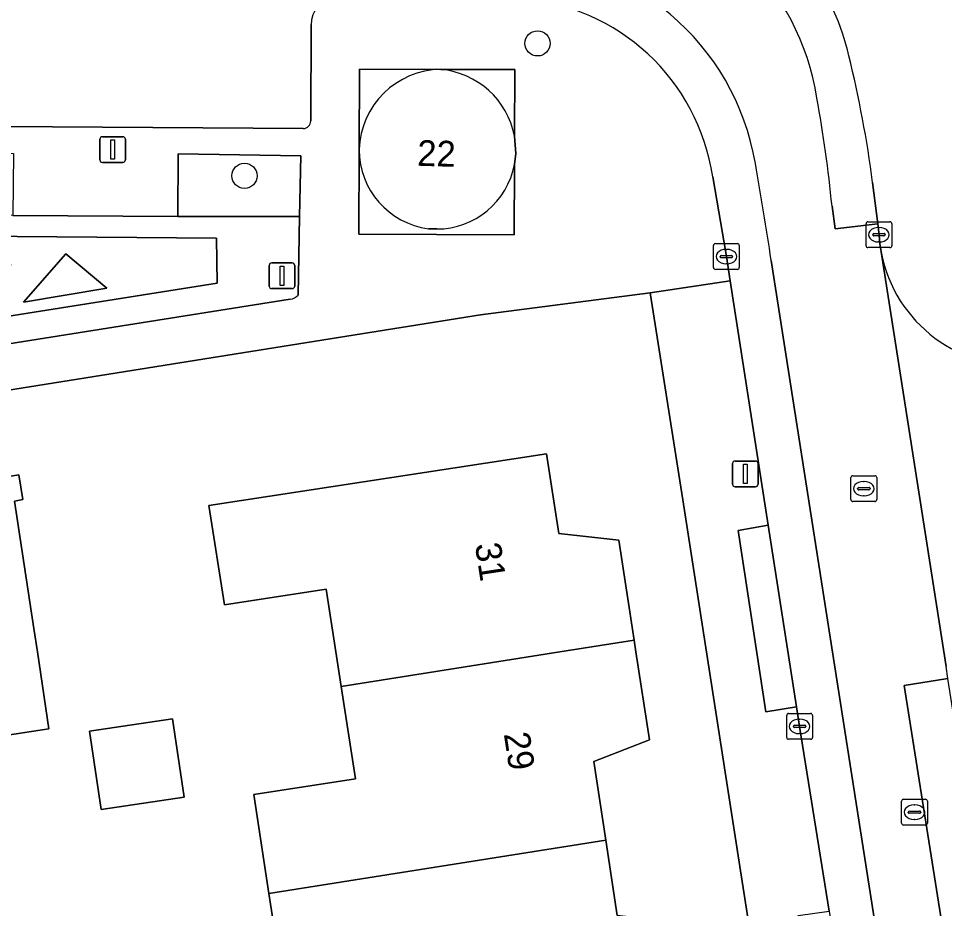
# Model space of a CAD drawing. Extents: x 160077 to 160948, y 386481 to 387498.
# Drawn here: x 160583.88 to 160619.79, y 387240.05 to 387274.55 of the extents above; entities that cross this region are included whole.
import ezdxf

# ---------------------------------------------------------------- set-up
doc = ezdxf.new("R2010")
doc.units = 0
for name, color, linetype in [('IMGEO_Boom', 7, 'Continuous'), ('IMGEO_Erf', 7, 'Continuous'), ('IMGEO_Groenvoorziening', 7, 'Continuous'), ('IMGEO_Kolk', 7, 'Continuous'), ('IMGEO_Lichtmast', 7, 'Continuous'), ('IMGEO_Pand', 7, 'Continuous'), ('IMGEO_Pand_nummerreeks', 7, 'Continuous'), ('IMGEO_Parkeervlak_open', 7, 'Continuous'), ('IMGEO_Rijbaan_lokaal_gesloten', 7, 'Continuous'), ('IMGEO_Rijbaan_lokaal_open', 7, 'Continuous'), ('IMGEO_Rioolput', 7, 'Continuous'), ('IMGEO_Voetpad_open', 7, 'Continuous')]:
    doc.layers.add(name, color=color, linetype=linetype)

msp = doc.modelspace()

# ---------------------------------------------------------------- linework, layer by layer
at = {"layer": 'IMGEO_Boom'}
for centre in [(160604.009, 387273.586), (160592.643, 387268.453)]:
    msp.add_circle(centre, 0.489, dxfattribs=at)
at = {"layer": 'IMGEO_Erf'}
for points in [[(160617.096, 387208.213), (160611.942, 387241.099), (160609.639, 387255.887), (160608.377, 387263.92), (160601.803, 387263.06), (160547.768, 387254.443)], [(160593.594, 387240.633), (160593, 387244.467), (160596.953, 387245.08), (160596.398, 387248.659), (160596.19, 387250), (160595.813, 387252.432), (160591.862, 387251.819), (160591.267, 387255.678), (160604.36, 387257.678), (160604.832, 387254.586), (160607.165, 387254.326), (160607.756, 387250.455), (160607.826, 387250), (160608.347, 387246.59), (160606.188, 387245.754), (160606.655, 387242.697), (160607.101, 387239.772)], [(160581.827, 387256.51), (160583.898, 387256.858), (160584.043, 387255.899), (160583.73, 387255.846), (160584.478, 387250.903), (160584.612, 387250), (160585.055, 387247.015), (160581.406, 387246.462)], [(160594.158, 387236.996), (160593.594, 387240.633)]]:
    msp.add_lwpolyline(points, dxfattribs=at)
msp.add_lwpolyline([(160586.629, 387246.924), (160589.858, 387247.403), (160590.309, 387244.364), (160587.08, 387243.885)], close=True, dxfattribs=at)
at = {"layer": 'IMGEO_Groenvoorziening'}
for points in [[(160594.828, 387269.23), (160590.077, 387269.303), (160590.061, 387266.879), (160594.782, 387266.871)], [(160582.262, 387266.112), (160591.556, 387266.032), (160591.588, 387264.287), (160568.08, 387260.575), (160569.318, 387266.222), (160571.616, 387266.203), (160575.649, 387266.168)], [(160582.262, 387266.112), (160583.593, 387264.985), (160578.296, 387263.653), (160575.672, 387266.147), (160572.744, 387264.7), (160575.091, 387262.447), (160571.094, 387263.526), (160571.616, 387266.203), (160569.318, 387266.222), (160568.08, 387260.575), (160591.588, 387264.287), (160591.556, 387266.032)], [(160585.719, 387265.429), (160584.069, 387263.558), (160587.305, 387264.097)], [(160585.719, 387265.429), (160587.305, 387264.097), (160584.069, 387263.558)]]:
    msp.add_lwpolyline(points, close=True, dxfattribs=at)
for points in [[(160594.782, 387266.871), (160590.061, 387266.879), (160583.656, 387266.918), (160580.641, 387266.933), (160573.408, 387266.975), (160571.113, 387267.009), (160568.508, 387267.023), (160565.497, 387259.084), (160594.42, 387263.666)], [(160594.723, 387263.826), (160594.782, 387266.871)]]:
    msp.add_lwpolyline(points, dxfattribs=at)
msp.add_arc((160594.333, 387264.198), 0.539, 279.29, 316.3829, dxfattribs=at)
at = {"layer": 'IMGEO_Kolk'}
for p, q in [((160616.749, 387265.742), (160616.749, 387266.594)), ((160616.824, 387266.668), (160617.676, 387266.668)), ((160617.237, 387266.448), (160617.262, 387266.448)), ((160617.75, 387266.594), (160617.75, 387265.742)), ((160617.008, 387266.162), (160617.008, 387266.174)), ((160617.446, 387266.125), (160617.048, 387266.125)), ((160617.051, 387266.211), (160617.449, 387266.211)), ((160617.492, 387266.174), (160617.492, 387266.162)), ((160610.832, 387264.896), (160610.832, 387265.748)), ((160610.907, 387265.822), (160611.759, 387265.822)), ((160611.833, 387265.748), (160611.833, 387264.896)), ((160617.676, 387265.668), (160616.824, 387265.668)), ((160617.26, 387265.888), (160617.235, 387265.888)), ((160611.091, 387265.316), (160611.091, 387265.328)), ((160611.529, 387265.279), (160611.131, 387265.279)), ((160611.134, 387265.365), (160611.532, 387265.365)), ((160611.32, 387265.602), (160611.345, 387265.602)), ((160611.575, 387265.328), (160611.575, 387265.316)), ((160611.343, 387265.042), (160611.318, 387265.042)), ((160611.759, 387264.822), (160610.907, 387264.822)), ((160613.672, 387246.682), (160613.672, 387247.534)), ((160613.747, 387247.608), (160614.599, 387247.608)), ((160614.16, 387247.388), (160614.185, 387247.388)), ((160614.673, 387247.534), (160614.673, 387246.682)), ((160613.931, 387247.102), (160613.931, 387247.114)), ((160614.369, 387247.065), (160613.971, 387247.065)), ((160613.974, 387247.151), (160614.372, 387247.151)), ((160614.415, 387247.114), (160614.415, 387247.102)), ((160614.599, 387246.608), (160613.747, 387246.608)), ((160614.183, 387246.828), (160614.158, 387246.828))]:
    msp.add_line(p, q, dxfattribs=at)
for points in [[(160616.749, 387265.742), (160616.749, 387266.594)], [(160616.824, 387266.668), (160617.676, 387266.668)], [(160617.75, 387266.594), (160617.75, 387265.742)], [(160610.832, 387264.896), (160610.832, 387265.748)], [(160610.907, 387265.822), (160611.759, 387265.822)], [(160611.833, 387265.748), (160611.833, 387264.896)], [(160617.676, 387265.668), (160616.824, 387265.668)], [(160611.759, 387264.822), (160610.907, 387264.822)], [(160613.672, 387246.682), (160613.672, 387247.534)], [(160613.747, 387247.608), (160614.599, 387247.608)], [(160614.673, 387247.534), (160614.673, 387246.682)], [(160614.599, 387246.608), (160613.747, 387246.608)]]:
    msp.add_lwpolyline(points, dxfattribs=at)
for centre, radius, start, end in [((160616.826, 387266.592), 0.0765, 91.552, 178.448), ((160616.826, 387266.592), 0.0765, 91.552, 178.448), ((160617.674, 387266.592), 0.0765, 1.552, 88.448), ((160617.674, 387266.592), 0.0765, 1.552, 88.448), ((160617.048, 387266.171), 0.0403, 85.8775, 175.7526), ((160617.045, 387266.161), 0.0366, 178.938, 274.7102), ((160617.449, 387266.168), 0.043, 264.8664, 352.4533), ((160617.453, 387266.173), 0.0386, 1.7309, 96.639), ((160610.909, 387265.746), 0.0765, 91.552, 178.448), ((160610.909, 387265.746), 0.0765, 91.552, 178.448), ((160611.757, 387265.746), 0.0765, 1.552, 88.448), ((160611.757, 387265.746), 0.0765, 1.552, 88.448), ((160616.826, 387265.744), 0.0765, 181.552, 268.448), ((160616.826, 387265.744), 0.0765, 181.552, 268.448), ((160617.674, 387265.744), 0.0765, 271.552, 358.448), ((160617.674, 387265.744), 0.0765, 271.552, 358.448), ((160611.131, 387265.325), 0.0403, 85.8775, 175.7526), ((160611.128, 387265.315), 0.0366, 178.938, 274.7102), ((160611.532, 387265.322), 0.043, 264.8664, 352.4533), ((160611.536, 387265.327), 0.0386, 1.7309, 96.639), ((160610.909, 387264.898), 0.0765, 181.552, 268.448), ((160610.909, 387264.898), 0.0765, 181.552, 268.448), ((160611.757, 387264.898), 0.0765, 271.552, 358.448), ((160611.757, 387264.898), 0.0765, 271.552, 358.448), ((160613.749, 387247.532), 0.0765, 91.552, 178.448), ((160613.749, 387247.532), 0.0765, 91.552, 178.448), ((160614.597, 387247.532), 0.0765, 1.552, 88.448), ((160614.597, 387247.532), 0.0765, 1.552, 88.448), ((160613.971, 387247.111), 0.0403, 85.8775, 175.7526), ((160613.968, 387247.101), 0.0366, 178.938, 274.7102), ((160614.372, 387247.108), 0.043, 264.8664, 352.4533), ((160614.376, 387247.113), 0.0386, 1.7309, 96.639), ((160613.749, 387246.684), 0.0765, 181.552, 268.448), ((160613.749, 387246.684), 0.0765, 181.552, 268.448), ((160614.597, 387246.684), 0.0765, 271.552, 358.448), ((160614.597, 387246.684), 0.0765, 271.552, 358.448)]:
    msp.add_arc(centre, radius, start, end, dxfattribs=at)
for centre, major_axis, ratio, start_param, end_param in [((160617.236, 387266.168), (-0.387, 0.002), 0.722429, 4.712389, 7.853982), ((160617.261, 387266.168), (-0.39, 0.002), 0.717154, 1.570796, 4.712389), ((160611.319, 387265.322), (-0.387, 0.002), 0.722429, 4.712389, 7.853982), ((160611.344, 387265.322), (-0.39, 0.002), 0.717154, 1.570796, 4.712389), ((160614.159, 387247.108), (-0.387, 0.002), 0.722429, 4.712389, 7.853982), ((160614.184, 387247.108), (-0.39, 0.002), 0.717154, 1.570796, 4.712389)]:
    msp.add_ellipse(centre, major_axis=major_axis, ratio=ratio, start_param=start_param, end_param=end_param, dxfattribs=at)
at = {"layer": 'IMGEO_Lichtmast'}
for p, q in [((160587.134, 387269.968), (160587.924, 387269.968)), ((160587.924, 387269.968), (160587.134, 387269.968)), ((160587.034, 387269.068), (160587.034, 387269.868)), ((160587.034, 387269.868), (160587.034, 387269.068)), ((160588.024, 387269.868), (160588.024, 387269.068)), ((160588.024, 387269.068), (160588.024, 387269.868)), ((160587.924, 387268.968), (160587.134, 387268.968)), ((160587.134, 387268.968), (160587.924, 387268.968)), ((160593.602, 387264.179), (160593.602, 387264.979)), ((160593.602, 387264.979), (160593.602, 387264.179)), ((160593.702, 387265.079), (160594.492, 387265.079)), ((160594.492, 387265.079), (160593.702, 387265.079)), ((160594.592, 387264.979), (160594.592, 387264.179)), ((160594.592, 387264.179), (160594.592, 387264.979)), ((160594.492, 387264.079), (160593.702, 387264.079)), ((160593.702, 387264.079), (160594.492, 387264.079)), ((160611.671, 387257.394), (160612.461, 387257.394)), ((160612.461, 387257.394), (160611.671, 387257.394)), ((160611.571, 387256.494), (160611.571, 387257.294)), ((160611.571, 387257.294), (160611.571, 387256.494)), ((160612.561, 387257.294), (160612.561, 387256.494)), ((160612.561, 387256.494), (160612.561, 387257.294)), ((160612.461, 387256.394), (160611.671, 387256.394)), ((160611.671, 387256.394), (160612.461, 387256.394))]:
    msp.add_line(p, q, dxfattribs=at)
for points in [[(160587.454, 387269.843), (160587.604, 387269.843), (160587.604, 387269.093), (160587.454, 387269.093), (160587.454, 387269.843)], [(160594.022, 387264.954), (160594.172, 387264.954), (160594.172, 387264.204), (160594.022, 387264.204), (160594.022, 387264.954)], [(160611.991, 387257.269), (160612.141, 387257.269), (160612.141, 387256.519), (160611.991, 387256.519), (160611.991, 387257.269)]]:
    msp.add_lwpolyline(points, dxfattribs=at)
for centre, start, end in [((160587.134, 387269.868), 90, 180), ((160587.134, 387269.868), 90, 180), ((160587.924, 387269.868), 0, 90), ((160587.924, 387269.868), 360, 90), ((160587.134, 387269.068), 180, 270), ((160587.134, 387269.068), 180, 270), ((160587.924, 387269.068), 270, 0), ((160587.924, 387269.068), 270, 0), ((160593.702, 387264.979), 90, 180), ((160593.702, 387264.979), 90, 180), ((160594.492, 387264.979), 0, 90), ((160594.492, 387264.979), 360, 90), ((160593.702, 387264.179), 180, 270), ((160593.702, 387264.179), 180, 270), ((160594.492, 387264.179), 270, 0), ((160594.492, 387264.179), 270, 0), ((160611.671, 387257.294), 90, 180), ((160611.671, 387257.294), 90, 180), ((160612.461, 387257.294), 0, 90), ((160612.461, 387257.294), 360, 90), ((160611.671, 387256.494), 180, 270), ((160611.671, 387256.494), 180, 270), ((160612.461, 387256.494), 270, 0), ((160612.461, 387256.494), 270, 0)]:
    msp.add_arc(centre, 0.1, start, end, dxfattribs=at)
at = {"layer": 'IMGEO_Pand'}
for points in [[(160603.113, 387268.895), (160603.161, 387269.313), (160603.117, 387269.994)], [(160599.778, 387266.398), (160600.101, 387266.391)]]:
    msp.add_lwpolyline(points, dxfattribs=at)
for points in [[(160607.756, 387250.455), (160607.165, 387254.326), (160604.832, 387254.586), (160604.36, 387257.678), (160591.267, 387255.678), (160591.862, 387251.819), (160595.813, 387252.432), (160596.19, 387250), (160596.398, 387248.659), (160604.877, 387250)], [(160578.278, 387244.451), (160581.633, 387244.959), (160581.406, 387246.462), (160585.055, 387247.015), (160584.612, 387250), (160584.478, 387250.903), (160583.73, 387255.846), (160584.043, 387255.899), (160583.898, 387256.858), (160581.827, 387256.51), (160581.91, 387256.017), (160576.488, 387255.106), (160577.346, 387250)], [(160604.877, 387250), (160596.398, 387248.659), (160596.953, 387245.08), (160593, 387244.467), (160593.594, 387240.633), (160606.655, 387242.697), (160606.188, 387245.754), (160608.347, 387246.59), (160607.826, 387250), (160607.756, 387250.455)], [(160586.629, 387246.924), (160587.08, 387243.885), (160590.309, 387244.364), (160589.858, 387247.403)], [(160610.014, 387235.644), (160609.424, 387239.507), (160607.101, 387239.772), (160606.655, 387242.697), (160593.594, 387240.633), (160594.158, 387236.996), (160598.112, 387237.609), (160598.694, 387233.855)]]:
    msp.add_lwpolyline(points, close=True, dxfattribs=at)
for centre, radius, start, end in [((160600.299, 387269.367), 3.212, 90.8158, 178.2351), ((160599.96, 387269.375), 3.217, 11.0883, 84.7739), ((160600.192, 387269.474), 3.104, 180.1534, 262.3347), ((160600.1, 387269.456), 3.065, 270.0248, 349.4515)]:
    msp.add_arc(centre, radius, start, end, dxfattribs=at)
at = {"layer": 'IMGEO_Parkeervlak_open'}
for points in [[(160595.211, 387270.579), (160595.235, 387274.312)], [(160557.949, 387270.53), (160594.923, 387270.287)]]:
    msp.add_lwpolyline(points, dxfattribs=at)
for centre, radius, start, end in [((160596.203, 387274.358), 0.969, 94.0776, 182.7467), ((160594.923, 387270.575), 0.288, 270.0825, 0.7078)]:
    msp.add_arc(centre, radius, start, end, dxfattribs=at)
at = {"layer": 'IMGEO_Rijbaan_lokaal_gesloten'}
for points in [[(160610.804, 387268.417), (160611.333, 387265.322), (160611.479, 387264.385), (160612.959, 387254.909), (160614.056, 387247.872), (160614.173, 387247.108), (160615.315, 387239.952), (160616.364, 387232.989), (160616.416, 387232.771), (160617.616, 387225.297), (160618.692, 387218.351), (160618.886, 387217.164), (160618.981, 387216.389), (160620.668, 387216.657), (160613.072, 387265.174)], [(160615.429, 387267.279), (160615.556, 387266.394), (160617.201, 387266.587), (160617.005, 387268.196)]]:
    msp.add_lwpolyline(points, dxfattribs=at)
msp.add_lwpolyline([(160622.347, 387233.873), (160622.297, 387234.06), (160622.189, 387234.656), (160620.766, 387243.642), (160619.927, 387248.965), (160618.23, 387248.698), (160623.24, 387217.065), (160624.912, 387217.33), (160624.891, 387217.47)], close=True, dxfattribs=at)
for centre, radius, start, end in [((160605.289, 387269.971), 9.672, 8.8954, 83.8584), ((160602.922, 387267.321), 9.668, 9.5439, 90.2532), ((160606.741, 387270.932), 9.589, 13.1153, 34.9475), ((160602.75, 387267.201), 8.146, 8.5851, 85.8152), ((160573.244, 387262.498), 44.13, 7.4182, 13.9112), ((160563.349, 387262.151), 52.332, 5.6231, 10.2539), ((160467.431, 387243.176), 147.293, 8.58932, 10.06763)]:
    msp.add_arc(centre, radius, start, end, dxfattribs=at)
at = {"layer": 'IMGEO_Rijbaan_lokaal_open'}
for points in [[(160613.072, 387265.174), (160620.668, 387216.657), (160623.24, 387217.065), (160618.23, 387248.698), (160619.927, 387248.965), (160619.855, 387249.426), (160617.332, 387265.509), (160617.283, 387265.823), (160617.253, 387266.157), (160617.201, 387266.587), (160615.556, 387266.394), (160615.429, 387267.279)], [(160617.332, 387265.509), (160619.855, 387249.426)]]:
    msp.add_lwpolyline(points, dxfattribs=at)
for centre, radius, start, end in [((160605.289, 387269.971), 9.672, 8.8954, 83.8584), ((160602.922, 387267.321), 9.668, 9.5439, 90.2532), ((160563.349, 387262.151), 52.332, 5.6231, 10.2539), ((160467.431, 387243.176), 147.293, 8.58932, 10.06763), ((160622.652, 387266.505), 5.412, 190.6, 276.0906)]:
    msp.add_arc(centre, radius, start, end, dxfattribs=at)
at = {"layer": 'IMGEO_Rioolput'}
for p, q in [((160616.165, 387255.899), (160616.165, 387256.751)), ((160616.24, 387256.825), (160617.092, 387256.825)), ((160617.166, 387256.751), (160617.166, 387255.899)), ((160616.424, 387256.319), (160616.424, 387256.331)), ((160616.862, 387256.282), (160616.464, 387256.282)), ((160616.467, 387256.368), (160616.865, 387256.368)), ((160616.653, 387256.605), (160616.678, 387256.605)), ((160616.908, 387256.331), (160616.908, 387256.319)), ((160616.676, 387256.045), (160616.651, 387256.045)), ((160617.092, 387255.825), (160616.24, 387255.825)), ((160618.126, 387243.356), (160618.126, 387244.208)), ((160618.201, 387244.282), (160619.053, 387244.282)), ((160619.127, 387244.208), (160619.127, 387243.356)), ((160618.385, 387243.776), (160618.385, 387243.788)), ((160618.823, 387243.739), (160618.425, 387243.739)), ((160618.428, 387243.825), (160618.826, 387243.825)), ((160618.614, 387244.062), (160618.639, 387244.062)), ((160618.869, 387243.788), (160618.869, 387243.776)), ((160618.637, 387243.502), (160618.612, 387243.502)), ((160619.053, 387243.282), (160618.201, 387243.282))]:
    msp.add_line(p, q, dxfattribs=at)
for points in [[(160616.165, 387255.899), (160616.165, 387256.751)], [(160616.24, 387256.825), (160617.092, 387256.825)], [(160617.166, 387256.751), (160617.166, 387255.899)], [(160617.092, 387255.825), (160616.24, 387255.825)], [(160618.126, 387243.356), (160618.126, 387244.208)], [(160618.201, 387244.282), (160619.053, 387244.282)], [(160619.127, 387244.208), (160619.127, 387243.356)], [(160619.053, 387243.282), (160618.201, 387243.282)]]:
    msp.add_lwpolyline(points, dxfattribs=at)
for centre, radius, start, end in [((160616.242, 387256.749), 0.0765, 91.552, 178.448), ((160616.242, 387256.749), 0.0765, 91.552, 178.448), ((160617.09, 387256.749), 0.0765, 1.552, 88.448), ((160617.09, 387256.749), 0.0765, 1.552, 88.448), ((160616.464, 387256.328), 0.0403, 85.8775, 175.7526), ((160616.461, 387256.318), 0.0366, 178.938, 274.7102), ((160616.865, 387256.325), 0.043, 264.8664, 352.4533), ((160616.869, 387256.33), 0.0386, 1.7309, 96.639), ((160616.242, 387255.901), 0.0765, 181.552, 268.448), ((160616.242, 387255.901), 0.0765, 181.552, 268.448), ((160617.09, 387255.901), 0.0765, 271.552, 358.448), ((160617.09, 387255.901), 0.0765, 271.552, 358.448), ((160618.203, 387244.206), 0.0765, 91.552, 178.448), ((160618.203, 387244.206), 0.0765, 91.552, 178.448), ((160619.051, 387244.206), 0.0765, 1.552, 88.448), ((160619.051, 387244.206), 0.0765, 1.552, 88.448), ((160618.425, 387243.785), 0.0403, 85.8775, 175.7526), ((160618.422, 387243.775), 0.0366, 178.938, 274.7102), ((160618.826, 387243.782), 0.043, 264.8664, 352.4533), ((160618.83, 387243.787), 0.0386, 1.7309, 96.639), ((160618.203, 387243.358), 0.0765, 181.552, 268.448), ((160618.203, 387243.358), 0.0765, 181.552, 268.448), ((160619.051, 387243.358), 0.0765, 271.552, 358.448), ((160619.051, 387243.358), 0.0765, 271.552, 358.448)]:
    msp.add_arc(centre, radius, start, end, dxfattribs=at)
for centre, major_axis, ratio, start_param, end_param in [((160616.652, 387256.325), (-0.387, 0.002), 0.722429, 4.712389, 7.853982), ((160616.677, 387256.325), (-0.39, 0.002), 0.717154, 1.570796, 4.712389), ((160618.613, 387243.782), (-0.387, 0.002), 0.722429, 4.712389, 7.853982), ((160618.638, 387243.782), (-0.39, 0.002), 0.717154, 1.570796, 4.712389)]:
    msp.add_ellipse(centre, major_axis=major_axis, ratio=ratio, start_param=start_param, end_param=end_param, dxfattribs=at)
at = {"layer": 'IMGEO_Voetpad_open'}
for points in [[(160595.235, 387274.312), (160595.211, 387270.579)], [(160600.253, 387272.579), (160597.099, 387272.59), (160597.088, 387269.466)], [(160603.117, 387269.994), (160603.126, 387272.569), (160600.253, 387272.579)], [(160594.923, 387270.287), (160557.949, 387270.53)], [(160546.143, 387268.225), (160550.57, 387268.17), (160550.558, 387267.127), (160560.068, 387267.092), (160560.104, 387269.489), (160563.885, 387269.45), (160563.86, 387267.068), (160566.896, 387267.039), (160568.508, 387267.023), (160571.113, 387267.009), (160571.139, 387269.404), (160573.458, 387269.373), (160573.408, 387266.975), (160580.641, 387266.933), (160580.629, 387269.338), (160583.691, 387269.314), (160583.656, 387266.918), (160590.061, 387266.879), (160590.077, 387269.303), (160594.828, 387269.23), (160594.782, 387266.871), (160594.723, 387263.826)], [(160597.088, 387269.466), (160597.076, 387266.186), (160603.104, 387266.165), (160603.113, 387268.895)], [(160601.803, 387263.06), (160608.377, 387263.92), (160611.479, 387264.385), (160611.333, 387265.322), (160610.804, 387268.417)], [(160617.005, 387268.196), (160617.201, 387266.587), (160617.253, 387266.157), (160617.283, 387265.823), (160617.332, 387265.509)], [(160600.101, 387266.391), (160599.778, 387266.398)], [(160619.339, 387214.01), (160618.981, 387216.389), (160618.886, 387217.164), (160618.692, 387218.351), (160617.51, 387218.16), (160616.445, 387225.119), (160617.616, 387225.297), (160616.416, 387232.771), (160616.364, 387232.989), (160615.201, 387232.811), (160614.115, 387239.778), (160615.315, 387239.952), (160614.173, 387247.108), (160614.056, 387247.872), (160612.865, 387247.668), (160611.785, 387254.707), (160612.959, 387254.909), (160611.479, 387264.385), (160608.377, 387263.92), (160609.639, 387255.887), (160611.942, 387241.099), (160617.096, 387208.213)], [(160594.42, 387263.666), (160565.497, 387259.084), (160563.798, 387258.831), (160548.432, 387256.384)], [(160546.204, 387254.19), (160547.768, 387254.443), (160601.803, 387263.06)]]:
    msp.add_lwpolyline(points, dxfattribs=at)
for points in [[(160597.088, 387269.466), (160597.099, 387272.59), (160600.253, 387272.579), (160603.126, 387272.569), (160603.117, 387269.994), (160603.161, 387269.313), (160603.113, 387268.895), (160603.104, 387266.165), (160597.076, 387266.186)], [(160612.959, 387254.909), (160611.785, 387254.707), (160612.865, 387247.668), (160614.056, 387247.872)]]:
    msp.add_lwpolyline(points, close=True, dxfattribs=at)
for centre, radius, start, end in [((160606.741, 387270.932), 9.589, 13.1153, 34.9475), ((160596.203, 387274.358), 0.969, 94.0776, 182.7467), ((160602.75, 387267.201), 8.146, 8.5851, 85.8152), ((160573.244, 387262.498), 44.13, 7.4182, 13.9112), ((160600.299, 387269.367), 3.212, 90.8158, 178.2351), ((160599.96, 387269.375), 3.217, 11.0883, 84.7739), ((160594.923, 387270.575), 0.288, 270.0825, 0.7078), ((160600.192, 387269.474), 3.104, 180.1534, 262.3347), ((160600.1, 387269.456), 3.065, 270.0248, 349.4515), ((160622.652, 387266.505), 5.412, 190.6, 276.0906), ((160594.333, 387264.198), 0.539, 279.29, 316.3829)]:
    msp.add_arc(centre, radius, start, end, dxfattribs=at)

# ---------------------------------------------------------------- texts
at = {"layer": 'IMGEO_Pand_nummerreeks'}
for s, rotation, p in [('22', 358.2832, (160599.332, 387268.843)), ('31', 278.6793, (160601.578, 387254.161)), ('29', 278.6793, (160602.699, 387246.819))]:
    msp.add_text(s, height=1, rotation=rotation, dxfattribs=at).set_placement(p)

doc.saveas('drawing.dxf')
